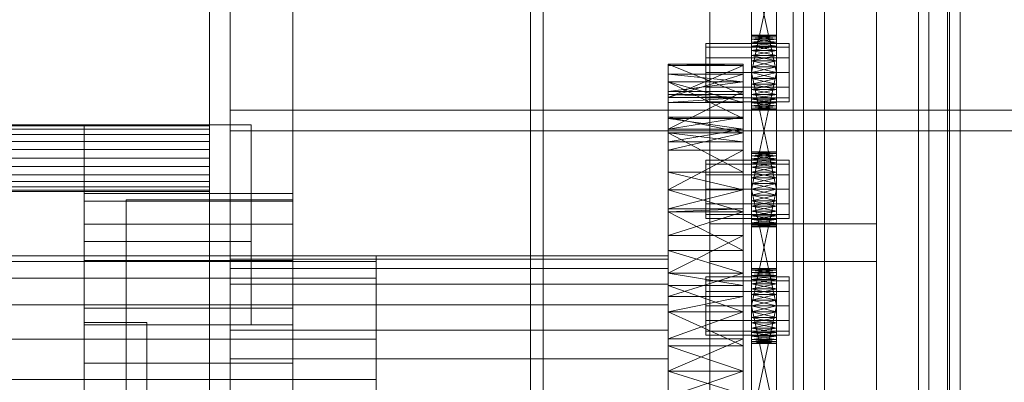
# Model space of a CAD drawing. Header units: millimetres. Extents: x -1970 to 61924, y -58230 to 6847.
# Tile 263 of 656: x 1274 to 1511, y -33504 to -33417. Entities that reach past the tile are written whole.
import ezdxf

# ---------------------------------------------------------------- set-up
doc = ezdxf.new("R2010")
doc.units = ezdxf.units.MM
for name, color, linetype, lineweight in [('COTAS_O', 1, 'Continuous', 0), ('frontal_C03', 7, 'Continuous', 0), ('frontal_secador', 7, 'Continuous', 0)]:
    doc.layers.add(name, color=color, linetype=linetype, lineweight=lineweight)
doc.dimstyles.new('R19_100', dxfattribs={"dimtxt": 250, "dimasz": 150, "dimexe": 150, "dimexo": 80, "dimgap": 100, "dimtad": 1, "dimtih": 1, "dimtoh": 1, "dimdsep": 46, "dimcen": 0.09, "dimadec": 0, "dimazin": 0, "dimtfac": 1, "dimtdec": 4, "dimtofl": 0, "dimtmove": 0, "dimatfit": 3, "dimfxl": 1, "dimtolj": 1, "dimtzin": 0, "dimarcsym": 0})

# ---------------------------------------------------------------- blocks, each defined once
blk = doc.blocks.new('DIM_R26_46')
at = {"layer": 'COTAS_O'}
for p, q in [((-1725, -33700), (-1575, -33655)), ((1725, -33700), (1575, -33655)), ((-1725, -34400), (-1725, -33700)), ((-1725, -33700), (1725, -33700)), ((-1725, -33700), (-1575, -33745)), ((1725, -33700), (1575, -33745)), ((1725, -34400), (1725, -33700))]:
    blk.add_line(p, q, dxfattribs=at)
blk.add_text('3450 O', height=250, dxfattribs=at).set_placement((0, -33600))

msp = doc.modelspace()

# ---------------------------------------------------------------- linework, layer by layer
at = {"layer": 'frontal_C03'}
for p, q in [((1500, -32314.944), (1500, -34875.113)), ((1500, -34879.011), (1500, -32318.841)), ((1490, -35975), (1490, -32996.942)), ((1497, -35975), (1497, -32996.942)), ((1440, -33465.833), (1440, -33118.927)), ((1480, -33118.927), (1480, -33465.833)), ((1440, -33127.91), (1440, -33474.816)), ((1480, -33474.816), (1480, -33127.91)), ((1490, -35975), (1490, -33266.434)), ((1497, -35975), (1497, -33266.434)), ((1460, -33547.668), (1460, -33278.176)), ((1500, -33278.176), (1500, -33547.668)), ((1467.5, -33879.447), (1467.5, -33284.487)), ((1492.5, -33284.487), (1492.5, -33879.447)), ((1462.5, -33619.765), (1462.5, -33294.297)), ((1497.5, -33294.297), (1497.5, -33619.765)), ((1462.5, -33626.502), (1462.5, -33301.034)), ((1497.5, -33626.502), (1497.5, -33301.034)), ((1467.5, -33905.804), (1467.5, -33310.844)), ((1492.5, -33905.804), (1492.5, -33310.844)), ((1460, -33586.646), (1460, -33317.154)), ((1500, -33586.646), (1500, -33317.154)), ((1460, -33598.772), (1460, -33329.281)), ((1500, -33329.281), (1500, -33598.772)), ((1460, -33647.495), (1460, -33378.004)), ((1500, -33647.495), (1500, -33378.004)), ((1440, -33735.325), (1440, -33388.418)), ((1480, -33388.418), (1480, -33735.325)), ((1440, -33397.401), (1440, -33744.308)), ((1480, -33744.308), (1480, -33397.401)), ((1480, -33465.833), (1440, -33465.833)), ((1440, -33465.833), (1440, -33474.816)), ((1480, -33474.816), (1480, -33465.833)), ((1440, -33474.816), (1480, -33474.816))]:
    msp.add_line(p, q, dxfattribs=at)
at = {"layer": 'frontal_secador'}
for p, q in [((1340, -36000), (1340, -33000)), ((1400, -36000), (1400, -33000)), ((1320, -35980), (1320, -33075)), ((1325, -36000), (1325, -33075)), ((1325, -34600), (1325, -33075)), ((1325, -35980), (1325, -33075)), ((1397, -35940), (1397, -33075)), ((1400, -36000), (1400, -33075)), ((1400, -34600), (1400, -33075)), ((1400, -35940), (1400, -33075)), ((1400, -34650), (1400, -33075)), ((1400, -36000), (1400, -33250)), ((1325, -33438.5), (1325, -33388.5)), ((1450, -33432.281), (1450, -33393.481)), ((1456, -33393.481), (1456, -33432.281)), ((1450, -33395.136), (1450, -33432.281)), ((1456, -33432.281), (1456, -33395.136)), ((1450, -33432.281), (1450, -33397.414)), ((1456, -33397.414), (1456, -33432.281)), ((1450, -33429.5), (1450, -33400.092)), ((1450, -33432.281), (1450, -33400.092)), ((1456, -33400.092), (1456, -33429.5)), ((1456, -33400.092), (1456, -33432.281)), ((1450, -33401.5), (1450, -33429.5)), ((1456, -33429.5), (1450, -33401.5)), ((1456, -33401.5), (1450, -33429.5)), ((1456, -33429.5), (1456, -33401.5)), ((1450, -33420.611), (1450, -33420.5)), ((1456, -33420.611), (1450, -33420.5)), ((1456, -33420.5), (1450, -33420.5)), ((1456, -33420.5), (1450, -33420.611)), ((1450, -33420.611), (1450, -33421.481)), ((1450, -33420.94), (1450, -33420.611)), ((1450, -33420.611), (1450, -33423.136)), ((1456, -33420.94), (1450, -33420.611)), ((1456, -33420.611), (1450, -33420.611)), ((1456, -33420.611), (1450, -33420.94)), ((1450, -33421.481), (1450, -33420.94)), ((1456, -33421.481), (1450, -33420.94)), ((1456, -33420.94), (1450, -33420.94)), ((1456, -33420.94), (1450, -33421.481)), ((1450, -33421.481), (1450, -33423.136)), ((1450, -33422.219), (1450, -33421.481)), ((1450, -33425.414), (1450, -33421.481)), ((1450, -33460.281), (1450, -33421.481)), ((1456, -33422.219), (1450, -33421.481)), ((1456, -33421.481), (1450, -33421.481)), ((1456, -33421.481), (1450, -33422.219)), ((1456, -33420.611), (1456, -33420.5)), ((1456, -33421.481), (1456, -33420.611)), ((1456, -33420.611), (1456, -33420.94)), ((1456, -33423.136), (1456, -33420.611)), ((1456, -33420.94), (1456, -33421.481)), ((1456, -33423.136), (1456, -33421.481)), ((1456, -33421.481), (1456, -33422.219)), ((1456, -33421.481), (1456, -33425.414)), ((1456, -33421.481), (1456, -33460.281)), ((1439, -33423.438), (1439, -33422.5)), ((1459, -33422.5), (1439, -33422.5)), ((1439, -33426), (1439, -33423.438)), ((1459, -33423.438), (1439, -33423.438)), ((1450, -33423.136), (1450, -33422.219)), ((1456, -33423.136), (1450, -33422.219)), ((1456, -33422.219), (1450, -33422.219)), ((1456, -33422.219), (1450, -33423.136)), ((1450, -33423.136), (1450, -33425.414)), ((1450, -33424.21), (1450, -33423.136)), ((1450, -33423.136), (1450, -33428.092)), ((1450, -33423.136), (1450, -33460.281)), ((1456, -33424.21), (1450, -33423.136)), ((1456, -33423.136), (1450, -33423.136)), ((1456, -33423.136), (1450, -33424.21)), ((1450, -33425.414), (1450, -33424.21)), ((1456, -33425.414), (1450, -33424.21)), ((1456, -33424.21), (1450, -33424.21)), ((1456, -33424.21), (1450, -33425.414)), ((1456, -33422.219), (1456, -33423.136)), ((1456, -33425.414), (1456, -33423.136)), ((1456, -33423.136), (1456, -33424.21)), ((1456, -33428.092), (1456, -33423.136)), ((1456, -33460.281), (1456, -33423.136)), ((1456, -33424.21), (1456, -33425.414)), ((1459, -33423.438), (1459, -33422.5)), ((1459, -33426), (1459, -33423.438)), ((1439, -33429.5), (1439, -33426)), ((1459, -33426), (1439, -33426)), ((1450, -33425.414), (1450, -33428.092)), ((1450, -33426.719), (1450, -33425.414)), ((1450, -33460.281), (1450, -33425.414)), ((1456, -33426.719), (1450, -33425.414)), ((1456, -33425.414), (1450, -33425.414)), ((1456, -33425.414), (1450, -33426.719)), ((1450, -33428.092), (1450, -33426.719)), ((1456, -33428.092), (1450, -33426.719)), ((1456, -33426.719), (1450, -33426.719)), ((1456, -33426.719), (1450, -33428.092)), ((1456, -33428.092), (1456, -33425.414)), ((1456, -33425.414), (1456, -33426.719)), ((1456, -33425.414), (1456, -33460.281)), ((1456, -33426.719), (1456, -33428.092)), ((1459, -33429.5), (1459, -33426)), ((1430, -33434.744), (1430, -33427.5)), ((1430, -33427.5), (1430, -33427.765)), ((1448, -33434.744), (1430, -33427.5)), ((1448, -33427.5), (1430, -33427.5)), ((1448, -33427.5), (1430, -33427.765)), ((1430, -33427.765), (1430, -33434.744)), ((1430, -33427.765), (1430, -33435.473)), ((1448, -33427.765), (1430, -33427.765)), ((1448, -33427.765), (1430, -33435.473)), ((1448, -33427.765), (1448, -33427.5)), ((1448, -33427.5), (1448, -33434.744)), ((1448, -33434.744), (1448, -33427.765)), ((1448, -33435.473), (1448, -33427.765)), ((1450, -33457.5), (1450, -33428.092)), ((1450, -33428.092), (1450, -33429.5)), ((1450, -33460.281), (1450, -33428.092)), ((1456, -33429.5), (1450, -33428.092)), ((1456, -33428.092), (1450, -33428.092)), ((1456, -33428.092), (1450, -33429.5)), ((1456, -33428.092), (1456, -33457.5)), ((1456, -33429.5), (1456, -33428.092)), ((1456, -33428.092), (1456, -33460.281)), ((1430, -33429.876), (1430, -33440.513)), ((1430, -33431.709), (1430, -33429.876)), ((1430, -33429.876), (1430, -33435.473)), ((1448, -33431.709), (1430, -33429.876)), ((1448, -33429.876), (1430, -33429.876)), ((1448, -33429.876), (1430, -33435.473)), ((1439, -33429.5), (1439, -33433)), ((1439, -33429.5), (1459, -33429.5)), ((1448, -33440.513), (1448, -33429.876)), ((1448, -33429.876), (1448, -33431.709)), ((1448, -33435.473), (1448, -33429.876)), ((1450, -33429.5), (1450, -33457.5)), ((1456, -33457.5), (1450, -33429.5)), ((1456, -33429.5), (1450, -33429.5)), ((1456, -33429.5), (1450, -33457.5)), ((1450, -33432.281), (1450, -33429.5)), ((1450, -33429.5), (1450, -33430.908)), ((1456, -33429.5), (1450, -33430.908)), ((1456, -33430.908), (1450, -33429.5)), ((1450, -33430.908), (1450, -33432.281)), ((1456, -33430.908), (1450, -33430.908)), ((1456, -33430.908), (1450, -33432.281)), ((1456, -33432.281), (1450, -33430.908)), ((1456, -33457.5), (1456, -33429.5)), ((1456, -33429.5), (1456, -33432.281)), ((1456, -33430.908), (1456, -33429.5)), ((1456, -33432.281), (1456, -33430.908)), ((1459, -33433), (1459, -33429.5)), ((1430, -33440.513), (1430, -33431.709)), ((1430, -33436.683), (1430, -33431.709)), ((1430, -33431.709), (1430, -33434.046)), ((1448, -33440.513), (1430, -33431.709)), ((1448, -33431.709), (1430, -33431.709)), ((1448, -33436.683), (1430, -33431.709)), ((1448, -33431.709), (1430, -33434.046)), ((1439, -33433), (1439, -33435.562)), ((1459, -33433), (1439, -33433)), ((1448, -33431.709), (1448, -33440.513)), ((1448, -33434.046), (1448, -33431.709)), ((1448, -33431.709), (1448, -33436.683)), ((1450, -33434.79), (1450, -33432.281)), ((1450, -33432.281), (1450, -33433.586)), ((1450, -33436.781), (1450, -33432.281)), ((1450, -33438.5), (1450, -33432.281)), ((1456, -33432.281), (1450, -33432.281)), ((1456, -33432.281), (1450, -33433.586)), ((1456, -33433.586), (1450, -33432.281)), ((1450, -33433.586), (1450, -33434.79)), ((1456, -33433.586), (1450, -33433.586)), ((1456, -33433.586), (1450, -33434.79)), ((1456, -33434.79), (1450, -33433.586)), ((1456, -33432.281), (1456, -33434.79)), ((1456, -33433.586), (1456, -33432.281)), ((1456, -33432.281), (1456, -33436.781)), ((1456, -33432.281), (1456, -33438.5)), ((1456, -33434.79), (1456, -33433.586)), ((1459, -33433), (1459, -33435.562)), ((1430, -33434.046), (1430, -33436.683)), ((1430, -33434.046), (1430, -33443.111)), ((1448, -33434.046), (1430, -33434.046)), ((1448, -33434.046), (1430, -33443.111)), ((1430, -33435.473), (1430, -33434.744)), ((1448, -33435.473), (1430, -33434.744)), ((1448, -33434.744), (1430, -33434.744)), ((1430, -33435.473), (1430, -33440.513)), ((1430, -33435.473), (1430, -33443.111)), ((1430, -33435.473), (1430, -33436.683)), ((1430, -33457.639), (1430, -33435.473)), ((1448, -33435.473), (1430, -33435.473)), ((1448, -33435.473), (1430, -33436.683)), ((1439, -33435.562), (1439, -33436.5)), ((1459, -33435.562), (1439, -33435.562)), ((1448, -33436.683), (1448, -33434.046)), ((1448, -33443.111), (1448, -33434.046)), ((1448, -33434.744), (1448, -33435.473)), ((1448, -33440.513), (1448, -33435.473)), ((1448, -33443.111), (1448, -33435.473)), ((1448, -33436.683), (1448, -33435.473)), ((1448, -33435.473), (1448, -33457.639)), ((1450, -33436.781), (1450, -33434.79)), ((1450, -33434.79), (1450, -33435.864)), ((1456, -33434.79), (1450, -33434.79)), ((1456, -33434.79), (1450, -33435.864)), ((1456, -33435.864), (1450, -33434.79)), ((1450, -33435.864), (1450, -33436.781)), ((1456, -33435.864), (1450, -33435.864)), ((1456, -33435.864), (1450, -33436.781)), ((1456, -33436.781), (1450, -33435.864)), ((1456, -33434.79), (1456, -33436.781)), ((1456, -33435.864), (1456, -33434.79)), ((1456, -33436.781), (1456, -33435.864)), ((1459, -33435.562), (1459, -33436.5)), ((1325, -33438.5), (2125, -33438.5)), ((1325, -33443.5), (1325, -33438.5)), ((1430, -33443.111), (1430, -33436.683)), ((1448, -33436.683), (1430, -33436.683)), ((1459, -33436.5), (1439, -33436.5)), ((1448, -33436.683), (1448, -33443.111)), ((1450, -33438.06), (1450, -33436.781)), ((1450, -33436.781), (1450, -33437.519)), ((1450, -33438.5), (1450, -33436.781)), ((1456, -33436.781), (1450, -33436.781)), ((1456, -33436.781), (1450, -33437.519)), ((1456, -33437.519), (1450, -33436.781)), ((1450, -33437.519), (1450, -33438.06)), ((1456, -33437.519), (1450, -33437.519)), ((1456, -33437.519), (1450, -33438.06)), ((1456, -33438.06), (1450, -33437.519)), ((1450, -33438.5), (1450, -33438.06)), ((1450, -33438.06), (1450, -33438.389)), ((1456, -33438.06), (1450, -33438.06)), ((1456, -33438.06), (1450, -33438.389)), ((1456, -33438.389), (1450, -33438.06)), ((1450, -33438.389), (1450, -33438.5)), ((1456, -33438.389), (1450, -33438.389)), ((1456, -33438.389), (1450, -33438.5)), ((1456, -33438.5), (1450, -33438.389)), ((1456, -33438.5), (1450, -33438.5)), ((1456, -33436.781), (1456, -33438.06)), ((1456, -33437.519), (1456, -33436.781)), ((1456, -33436.781), (1456, -33438.5)), ((1456, -33438.06), (1456, -33437.519)), ((1456, -33438.06), (1456, -33438.5)), ((1456, -33438.389), (1456, -33438.06)), ((1456, -33438.5), (1456, -33438.389)), ((1430, -33440.173), (1430, -33453.428)), ((1430, -33443.925), (1430, -33440.173)), ((1430, -33440.173), (1430, -33443.111)), ((1448, -33443.925), (1430, -33440.173)), ((1448, -33440.173), (1430, -33440.173)), ((1448, -33440.173), (1430, -33443.111)), ((1430, -33443.111), (1430, -33440.513)), ((1448, -33443.111), (1430, -33440.513)), ((1448, -33440.513), (1430, -33440.513)), ((1448, -33453.428), (1448, -33440.173)), ((1448, -33440.173), (1448, -33443.925)), ((1448, -33443.111), (1448, -33440.173)), ((1448, -33440.513), (1448, -33443.111)), ((1320, -33442), (-1320, -33442)), ((1320, -33442.273), (-1320, -33442.273)), ((1320, -33443.072), (-1320, -33443.072)), ((1290, -33442), (1330, -33442)), ((1290, -33470), (1290, -33442)), ((1320, -33442.273), (1320, -33442)), ((1320, -33443.072), (1320, -33442.273)), ((1320, -33444.343), (1320, -33443.072)), ((1330, -33470), (1330, -33442)), ((1430, -33443.111), (1430, -33453.428)), ((1430, -33443.111), (1430, -33457.639)), ((1430, -33443.111), (1430, -33446.141)), ((1430, -33443.111), (1430, -33477.635)), ((1430, -33443.111), (1430, -33525.858)), ((1448, -33443.111), (1430, -33443.111)), ((1448, -33443.111), (1430, -33446.141)), ((1448, -33453.428), (1448, -33443.111)), ((1448, -33457.639), (1448, -33443.111)), ((1448, -33446.141), (1448, -33443.111)), ((1448, -33477.635), (1448, -33443.111)), ((1448, -33525.858), (1448, -33443.111)), ((1320, -33444.343), (-1320, -33444.343)), ((1320, -33446), (1320, -33444.343)), ((1325, -33443.5), (2125, -33443.5)), ((1430, -33453.428), (1430, -33443.925)), ((1430, -33446.141), (1430, -33443.925)), ((1430, -33443.925), (1430, -33448.105)), ((1448, -33453.428), (1430, -33443.925)), ((1448, -33443.925), (1430, -33443.925)), ((1448, -33446.141), (1430, -33443.925)), ((1448, -33443.925), (1430, -33448.105)), ((1448, -33443.925), (1448, -33453.428)), ((1448, -33448.105), (1448, -33443.925)), ((1448, -33443.925), (1448, -33446.141)), ((1320, -33446), (-1320, -33446)), ((1320, -33447.929), (-1320, -33447.929)), ((1320, -33447.929), (1320, -33446)), ((1320, -33450), (1320, -33447.929)), ((1430, -33448.105), (1430, -33446.141)), ((1430, -33457.639), (1430, -33446.141)), ((1448, -33446.141), (1430, -33446.141)), ((1448, -33446.141), (1448, -33448.105)), ((1448, -33446.141), (1448, -33457.639)), ((-1320, -33450), (1320, -33450)), ((1320, -33452.071), (1320, -33450)), ((1430, -33448.105), (1430, -33457.639)), ((1448, -33448.105), (1430, -33448.105)), ((1448, -33448.105), (1430, -33457.639)), ((1448, -33457.639), (1448, -33448.105)), ((1450, -33448.611), (1450, -33448.5)), ((1456, -33448.611), (1450, -33448.5)), ((1456, -33448.5), (1450, -33448.5)), ((1456, -33448.5), (1450, -33448.611)), ((1450, -33448.611), (1450, -33449.481)), ((1450, -33448.94), (1450, -33448.611)), ((1450, -33448.611), (1450, -33451.136)), ((1456, -33448.94), (1450, -33448.611)), ((1456, -33448.611), (1450, -33448.611)), ((1456, -33448.611), (1450, -33448.94)), ((1450, -33449.481), (1450, -33448.94)), ((1456, -33449.481), (1450, -33448.94)), ((1456, -33448.94), (1450, -33448.94)), ((1456, -33448.94), (1450, -33449.481)), ((1450, -33449.481), (1450, -33451.136)), ((1450, -33450.219), (1450, -33449.481)), ((1450, -33453.414), (1450, -33449.481)), ((1450, -33488.281), (1450, -33449.481)), ((1456, -33450.219), (1450, -33449.481)), ((1456, -33449.481), (1450, -33449.481)), ((1456, -33449.481), (1450, -33450.219)), ((1450, -33451.136), (1450, -33450.219)), ((1456, -33451.136), (1450, -33450.219)), ((1456, -33450.219), (1450, -33450.219)), ((1456, -33450.219), (1450, -33451.136)), ((1456, -33448.611), (1456, -33448.5)), ((1456, -33449.481), (1456, -33448.611)), ((1456, -33448.611), (1456, -33448.94)), ((1456, -33451.136), (1456, -33448.611)), ((1456, -33448.94), (1456, -33449.481)), ((1456, -33451.136), (1456, -33449.481)), ((1456, -33449.481), (1456, -33450.219)), ((1456, -33449.481), (1456, -33453.414)), ((1456, -33449.481), (1456, -33488.281)), ((1456, -33450.219), (1456, -33451.136)), ((1320, -33452.071), (-1320, -33452.071)), ((1320, -33452.071), (1320, -33454)), ((1439, -33451.438), (1439, -33450.5)), ((1459, -33450.5), (1439, -33450.5)), ((1439, -33454), (1439, -33451.438)), ((1459, -33451.438), (1439, -33451.438)), ((1450, -33451.136), (1450, -33453.414)), ((1450, -33452.21), (1450, -33451.136)), ((1450, -33451.136), (1450, -33456.092)), ((1450, -33451.136), (1450, -33488.281)), ((1456, -33452.21), (1450, -33451.136)), ((1456, -33451.136), (1450, -33451.136)), ((1456, -33451.136), (1450, -33452.21)), ((1450, -33453.414), (1450, -33452.21)), ((1456, -33453.414), (1450, -33452.21)), ((1456, -33452.21), (1450, -33452.21)), ((1456, -33452.21), (1450, -33453.414)), ((1456, -33453.414), (1456, -33451.136)), ((1456, -33451.136), (1456, -33452.21)), ((1456, -33456.092), (1456, -33451.136)), ((1456, -33488.281), (1456, -33451.136)), ((1456, -33452.21), (1456, -33453.414)), ((1459, -33451.438), (1459, -33450.5)), ((1459, -33454), (1459, -33451.438)), ((1320, -33454), (-1320, -33454)), ((1320, -33454), (1320, -33455.657)), ((1430, -33457.639), (1430, -33453.428)), ((1448, -33457.639), (1430, -33453.428)), ((1448, -33453.428), (1430, -33453.428)), ((1439, -33457.5), (1439, -33454)), ((1459, -33454), (1439, -33454)), ((1448, -33453.428), (1448, -33457.639)), ((1450, -33453.414), (1450, -33456.092)), ((1450, -33454.719), (1450, -33453.414)), ((1450, -33488.281), (1450, -33453.414)), ((1456, -33454.719), (1450, -33453.414)), ((1456, -33453.414), (1450, -33453.414)), ((1456, -33453.414), (1450, -33454.719)), ((1450, -33456.092), (1450, -33454.719)), ((1456, -33456.092), (1450, -33454.719)), ((1456, -33454.719), (1450, -33454.719)), ((1456, -33454.719), (1450, -33456.092)), ((1456, -33456.092), (1456, -33453.414)), ((1456, -33453.414), (1456, -33454.719)), ((1456, -33453.414), (1456, -33488.281)), ((1456, -33454.719), (1456, -33456.092)), ((1459, -33457.5), (1459, -33454)), ((1320, -33455.657), (-1320, -33455.657)), ((1320, -33456.928), (-1320, -33456.928)), ((1320, -33455.657), (1320, -33456.928)), ((1320, -33456.928), (1320, -33457.727)), ((1450, -33485.5), (1450, -33456.092)), ((1450, -33456.092), (1450, -33457.5)), ((1450, -33488.281), (1450, -33456.092)), ((1456, -33457.5), (1450, -33456.092)), ((1456, -33456.092), (1450, -33456.092)), ((1456, -33456.092), (1450, -33457.5)), ((1456, -33456.092), (1456, -33485.5)), ((1456, -33457.5), (1456, -33456.092)), ((1456, -33456.092), (1456, -33488.281)), ((1320, -33457.727), (-1320, -33457.727)), ((1320, -33458), (-1320, -33458)), ((1290, -33460.374), (1290, -33458.5)), ((1340, -33458.5), (1290, -33458.5)), ((1320, -33457.727), (1320, -33458)), ((1340, -33460.374), (1340, -33458.5)), ((1430, -33457.639), (1430, -33472.223)), ((1430, -33457.639), (1430, -33477.635)), ((1430, -33457.639), (1430, -33462.194)), ((1430, -33501.142), (1430, -33457.639)), ((1430, -33549.365), (1430, -33457.639)), ((1430, -33457.639), (1430, -33525.858)), ((1430, -33591.527), (1430, -33457.639)), ((1448, -33457.647), (1430, -33457.639)), ((1448, -33457.639), (1430, -33457.639)), ((1448, -33457.639), (1430, -33462.194)), ((1430, -33457.647), (1430, -33472.223)), ((1430, -33462.95), (1430, -33457.647)), ((1448, -33462.95), (1430, -33457.647)), ((1448, -33457.647), (1430, -33457.647)), ((1439, -33457.5), (1439, -33461)), ((1439, -33457.5), (1459, -33457.5)), ((1448, -33472.223), (1448, -33457.639)), ((1448, -33477.635), (1448, -33457.639)), ((1448, -33462.194), (1448, -33457.639)), ((1448, -33457.639), (1448, -33501.142)), ((1448, -33457.639), (1448, -33549.365)), ((1448, -33525.858), (1448, -33457.639)), ((1448, -33457.639), (1448, -33591.527)), ((1448, -33472.223), (1448, -33457.647)), ((1448, -33457.647), (1448, -33462.95)), ((1450, -33457.5), (1450, -33485.5)), ((1456, -33485.5), (1450, -33457.5)), ((1456, -33457.5), (1450, -33457.5)), ((1456, -33457.5), (1450, -33485.5)), ((1450, -33460.281), (1450, -33457.5)), ((1450, -33457.5), (1450, -33458.908)), ((1456, -33457.5), (1450, -33458.908)), ((1456, -33458.908), (1450, -33457.5)), ((1450, -33458.908), (1450, -33460.281)), ((1456, -33458.908), (1450, -33458.908)), ((1456, -33458.908), (1450, -33460.281)), ((1456, -33460.281), (1450, -33458.908)), ((1456, -33485.5), (1456, -33457.5)), ((1456, -33457.5), (1456, -33460.281)), ((1456, -33458.908), (1456, -33457.5)), ((1456, -33460.281), (1456, -33458.908)), ((1459, -33461), (1459, -33457.5)), ((1290, -33465.869), (1290, -33460.374)), ((1340, -33460.374), (1290, -33460.374)), ((1300, -33460), (1340, -33460)), ((1300, -33490), (1300, -33460)), ((1340, -33490), (1340, -33460)), ((1340, -33465.869), (1340, -33460.374)), ((1430, -33468.565), (1430, -33462.194)), ((1430, -33462.194), (1430, -33462.95)), ((1430, -33477.635), (1430, -33462.194)), ((1448, -33462.194), (1430, -33462.194)), ((1448, -33462.194), (1430, -33462.95)), ((1439, -33461), (1439, -33463.562)), ((1459, -33461), (1439, -33461)), ((1448, -33462.194), (1448, -33468.565)), ((1448, -33462.95), (1448, -33462.194)), ((1448, -33462.194), (1448, -33477.635)), ((1450, -33462.79), (1450, -33460.281)), ((1450, -33460.281), (1450, -33461.586)), ((1450, -33464.781), (1450, -33460.281)), ((1450, -33466.5), (1450, -33460.281)), ((1456, -33460.281), (1450, -33460.281)), ((1456, -33460.281), (1450, -33461.586)), ((1456, -33461.586), (1450, -33460.281)), ((1450, -33461.586), (1450, -33462.79)), ((1456, -33461.586), (1450, -33461.586)), ((1456, -33461.586), (1450, -33462.79)), ((1456, -33462.79), (1450, -33461.586)), ((1456, -33460.281), (1456, -33462.79)), ((1456, -33461.586), (1456, -33460.281)), ((1456, -33460.281), (1456, -33464.781)), ((1456, -33460.281), (1456, -33466.5)), ((1456, -33462.79), (1456, -33461.586)), ((1459, -33461), (1459, -33463.562)), ((1430, -33472.223), (1430, -33462.95)), ((1430, -33462.95), (1430, -33468.565)), ((1448, -33472.223), (1430, -33462.95)), ((1448, -33462.95), (1430, -33462.95)), ((1448, -33462.95), (1430, -33468.565)), ((1439, -33463.562), (1439, -33464.5)), ((1459, -33463.562), (1439, -33463.562)), ((1459, -33464.5), (1439, -33464.5)), ((1448, -33462.95), (1448, -33472.223)), ((1448, -33468.565), (1448, -33462.95)), ((1450, -33464.781), (1450, -33462.79)), ((1450, -33462.79), (1450, -33463.864)), ((1456, -33462.79), (1450, -33462.79)), ((1456, -33462.79), (1450, -33463.864)), ((1456, -33463.864), (1450, -33462.79)), ((1450, -33463.864), (1450, -33464.781)), ((1456, -33463.864), (1450, -33463.864)), ((1456, -33463.864), (1450, -33464.781)), ((1456, -33464.781), (1450, -33463.864)), ((1456, -33462.79), (1456, -33464.781)), ((1456, -33463.864), (1456, -33462.79)), ((1456, -33464.781), (1456, -33463.864)), ((1459, -33463.562), (1459, -33464.5)), ((1290, -33474.609), (1290, -33465.869)), ((1340, -33465.869), (1290, -33465.869)), ((1340, -33474.609), (1340, -33465.869)), ((1450, -33466.06), (1450, -33464.781)), ((1450, -33464.781), (1450, -33465.519)), ((1450, -33466.5), (1450, -33464.781)), ((1456, -33464.781), (1450, -33464.781)), ((1456, -33464.781), (1450, -33465.519)), ((1456, -33465.519), (1450, -33464.781)), ((1450, -33465.519), (1450, -33466.06)), ((1456, -33465.519), (1450, -33465.519)), ((1456, -33465.519), (1450, -33466.06)), ((1456, -33466.06), (1450, -33465.519)), ((1450, -33466.5), (1450, -33466.06)), ((1450, -33466.06), (1450, -33466.389)), ((1456, -33466.06), (1450, -33466.06)), ((1456, -33466.06), (1450, -33466.389)), ((1456, -33466.389), (1450, -33466.06)), ((1450, -33466.389), (1450, -33466.5)), ((1456, -33466.389), (1450, -33466.389)), ((1456, -33466.389), (1450, -33466.5)), ((1456, -33466.5), (1450, -33466.389)), ((1456, -33466.5), (1450, -33466.5)), ((1456, -33464.781), (1456, -33466.06)), ((1456, -33465.519), (1456, -33464.781)), ((1456, -33464.781), (1456, -33466.5)), ((1456, -33466.06), (1456, -33465.519)), ((1456, -33466.06), (1456, -33466.5)), ((1456, -33466.389), (1456, -33466.06)), ((1456, -33466.5), (1456, -33466.389)), ((1430, -33468.565), (1430, -33477.635)), ((1448, -33468.565), (1430, -33468.565)), ((1448, -33468.565), (1430, -33477.635)), ((1448, -33477.635), (1448, -33468.565)), ((1290, -33470), (1330, -33470)), ((1290, -33490), (1290, -33470)), ((1330, -33490), (1330, -33470)), ((1360, -33473.5), (-1360, -33473.5)), ((1325, -33474.269), (1325, -33473.5)), ((1430, -33473.5), (1325, -33473.5)), ((1360, -33474.863), (1360, -33473.5)), ((1430, -33477.635), (1430, -33472.223)), ((1448, -33477.635), (1430, -33472.223)), ((1448, -33472.223), (1430, -33472.223)), ((1430, -33474.269), (1430, -33473.5)), ((1448, -33472.223), (1448, -33477.635)), ((1360, -33474.863), (-1360, -33474.863)), ((1290, -33486), (1290, -33474.609)), ((1340, -33474.609), (1290, -33474.609)), ((1325, -33476.545), (1325, -33474.269)), ((1430, -33474.269), (1325, -33474.269)), ((1340, -33486), (1340, -33474.609)), ((1360, -33478.859), (1360, -33474.863)), ((1430, -33476.545), (1430, -33474.269)), ((1325, -33480.241), (1325, -33476.545)), ((1430, -33476.545), (1325, -33476.545)), ((1430, -33480.241), (1430, -33476.545)), ((1430, -33477.635), (1430, -33495.058)), ((1430, -33480.589), (1430, -33477.635)), ((1430, -33477.635), (1430, -33501.142)), ((1430, -33477.635), (1430, -33483.268)), ((1430, -33477.635), (1430, -33525.858)), ((1448, -33480.589), (1430, -33477.635)), ((1448, -33477.635), (1430, -33477.635)), ((1448, -33477.635), (1430, -33483.268)), ((1439, -33479.438), (1439, -33478.5)), ((1459, -33478.5), (1439, -33478.5)), ((1448, -33495.058), (1448, -33477.635)), ((1448, -33477.635), (1448, -33480.589)), ((1448, -33501.142), (1448, -33477.635)), ((1448, -33483.268), (1448, -33477.635)), ((1448, -33525.858), (1448, -33477.635)), ((1450, -33476.611), (1450, -33476.5)), ((1456, -33476.611), (1450, -33476.5)), ((1456, -33476.5), (1450, -33476.5)), ((1456, -33476.5), (1450, -33476.611)), ((1450, -33476.611), (1450, -33477.481)), ((1450, -33476.94), (1450, -33476.611)), ((1450, -33476.611), (1450, -33479.136)), ((1456, -33476.94), (1450, -33476.611)), ((1456, -33476.611), (1450, -33476.611)), ((1456, -33476.611), (1450, -33476.94)), ((1450, -33477.481), (1450, -33476.94)), ((1456, -33477.481), (1450, -33476.94)), ((1456, -33476.94), (1450, -33476.94)), ((1456, -33476.94), (1450, -33477.481)), ((1450, -33477.481), (1450, -33479.136)), ((1450, -33478.219), (1450, -33477.481)), ((1450, -33481.414), (1450, -33477.481)), ((1450, -33516.281), (1450, -33477.481)), ((1456, -33478.219), (1450, -33477.481)), ((1456, -33477.481), (1450, -33477.481)), ((1456, -33477.481), (1450, -33478.219)), ((1450, -33479.136), (1450, -33478.219)), ((1456, -33479.136), (1450, -33478.219)), ((1456, -33478.219), (1450, -33478.219)), ((1456, -33478.219), (1450, -33479.136)), ((1456, -33476.611), (1456, -33476.5)), ((1456, -33477.481), (1456, -33476.611)), ((1456, -33476.611), (1456, -33476.94)), ((1456, -33479.136), (1456, -33476.611)), ((1456, -33476.94), (1456, -33477.481)), ((1456, -33479.136), (1456, -33477.481)), ((1456, -33477.481), (1456, -33478.219)), ((1456, -33477.481), (1456, -33481.414)), ((1456, -33477.481), (1456, -33516.281)), ((1456, -33478.219), (1456, -33479.136)), ((1459, -33479.438), (1459, -33478.5)), ((1360, -33478.859), (-1360, -33478.859)), ((1325, -33485.216), (1325, -33480.241)), ((1430, -33480.241), (1325, -33480.241)), ((1360, -33485.216), (1360, -33478.859)), ((1430, -33485.216), (1430, -33480.241)), ((1430, -33480.589), (1430, -33495.058)), ((1430, -33486.925), (1430, -33480.589)), ((1448, -33486.925), (1430, -33480.589)), ((1448, -33480.589), (1430, -33480.589)), ((1439, -33482), (1439, -33479.438)), ((1459, -33479.438), (1439, -33479.438)), ((1448, -33495.058), (1448, -33480.589)), ((1448, -33480.589), (1448, -33486.925)), ((1450, -33479.136), (1450, -33481.414)), ((1450, -33480.21), (1450, -33479.136)), ((1450, -33479.136), (1450, -33484.092)), ((1450, -33479.136), (1450, -33516.281)), ((1456, -33480.21), (1450, -33479.136)), ((1456, -33479.136), (1450, -33479.136)), ((1456, -33479.136), (1450, -33480.21)), ((1450, -33481.414), (1450, -33480.21)), ((1456, -33481.414), (1450, -33480.21)), ((1456, -33480.21), (1450, -33480.21)), ((1456, -33480.21), (1450, -33481.414)), ((1456, -33481.414), (1456, -33479.136)), ((1456, -33479.136), (1456, -33480.21)), ((1456, -33484.092), (1456, -33479.136)), ((1456, -33516.281), (1456, -33479.136)), ((1456, -33480.21), (1456, -33481.414)), ((1459, -33482), (1459, -33479.438)), ((1430, -33493.424), (1430, -33483.268)), ((1430, -33483.268), (1430, -33486.925)), ((1430, -33501.142), (1430, -33483.268)), ((1448, -33483.268), (1430, -33483.268)), ((1448, -33483.268), (1430, -33486.925)), ((1439, -33485.5), (1439, -33482)), ((1459, -33482), (1439, -33482)), ((1448, -33483.268), (1448, -33493.424)), ((1448, -33486.925), (1448, -33483.268)), ((1448, -33483.268), (1448, -33501.142)), ((1450, -33481.414), (1450, -33484.092)), ((1450, -33482.719), (1450, -33481.414)), ((1450, -33516.281), (1450, -33481.414)), ((1456, -33482.719), (1450, -33481.414)), ((1456, -33481.414), (1450, -33481.414)), ((1456, -33481.414), (1450, -33482.719)), ((1450, -33484.092), (1450, -33482.719)), ((1456, -33484.092), (1450, -33482.719)), ((1456, -33482.719), (1450, -33482.719)), ((1456, -33482.719), (1450, -33484.092)), ((1456, -33484.092), (1456, -33481.414)), ((1456, -33481.414), (1456, -33482.719)), ((1456, -33481.414), (1456, -33516.281)), ((1456, -33482.719), (1456, -33484.092)), ((1459, -33485.5), (1459, -33482)), ((1360, -33485.216), (-1360, -33485.216)), ((1325, -33491.277), (1325, -33485.216)), ((1430, -33485.216), (1325, -33485.216)), ((1360, -33493.5), (1360, -33485.216)), ((1430, -33491.277), (1430, -33485.216)), ((1439, -33485.5), (1439, -33489)), ((1439, -33485.5), (1459, -33485.5)), ((1450, -33513.5), (1450, -33484.092)), ((1450, -33484.092), (1450, -33485.5)), ((1450, -33516.281), (1450, -33484.092)), ((1456, -33485.5), (1450, -33484.092)), ((1456, -33484.092), (1450, -33484.092)), ((1456, -33484.092), (1450, -33485.5)), ((1450, -33485.5), (1450, -33513.5)), ((1456, -33513.5), (1450, -33485.5)), ((1456, -33485.5), (1450, -33485.5)), ((1456, -33485.5), (1450, -33513.5)), ((1450, -33488.281), (1450, -33485.5)), ((1450, -33485.5), (1450, -33486.908)), ((1456, -33485.5), (1450, -33486.908)), ((1456, -33486.908), (1450, -33485.5)), ((1456, -33484.092), (1456, -33513.5)), ((1456, -33485.5), (1456, -33484.092)), ((1456, -33484.092), (1456, -33516.281)), ((1456, -33513.5), (1456, -33485.5)), ((1456, -33485.5), (1456, -33488.281)), ((1456, -33486.908), (1456, -33485.5)), ((1459, -33489), (1459, -33485.5)), ((1290, -33499.265), (1290, -33486)), ((1340, -33486), (1290, -33486)), ((1340, -33499.265), (1340, -33486)), ((1430, -33495.058), (1430, -33486.925)), ((1430, -33486.925), (1430, -33493.424)), ((1448, -33495.058), (1430, -33486.925)), ((1448, -33486.925), (1430, -33486.925)), ((1448, -33486.925), (1430, -33493.424)), ((1448, -33486.925), (1448, -33495.058)), ((1448, -33493.424), (1448, -33486.925)), ((1450, -33486.908), (1450, -33488.281)), ((1456, -33486.908), (1450, -33486.908)), ((1456, -33486.908), (1450, -33488.281)), ((1456, -33488.281), (1450, -33486.908)), ((1456, -33488.281), (1456, -33486.908)), ((1290, -33489.5), (1305, -33489.5)), ((1290, -33575.5), (1290, -33489.5)), ((1290, -33490), (1330, -33490)), ((1300, -33490), (1340, -33490)), ((1300, -33530), (1300, -33490)), ((1305, -33575.5), (1305, -33489.5)), ((1340, -33530), (1340, -33490)), ((1439, -33489), (1439, -33491.562)), ((1459, -33489), (1439, -33489)), ((1450, -33490.79), (1450, -33488.281)), ((1450, -33488.281), (1450, -33489.586)), ((1450, -33492.781), (1450, -33488.281)), ((1450, -33494.5), (1450, -33488.281)), ((1456, -33488.281), (1450, -33488.281)), ((1456, -33488.281), (1450, -33489.586)), ((1456, -33489.586), (1450, -33488.281)), ((1450, -33489.586), (1450, -33490.79)), ((1456, -33489.586), (1450, -33489.586)), ((1456, -33489.586), (1450, -33490.79)), ((1456, -33490.79), (1450, -33489.586)), ((1456, -33488.281), (1456, -33490.79)), ((1456, -33489.586), (1456, -33488.281)), ((1456, -33488.281), (1456, -33492.781)), ((1456, -33488.281), (1456, -33494.5)), ((1456, -33490.79), (1456, -33489.586)), ((1459, -33489), (1459, -33491.562)), ((1325, -33498.193), (1325, -33491.277)), ((1430, -33491.277), (1325, -33491.277)), ((1430, -33498.193), (1430, -33491.277)), ((1439, -33491.562), (1439, -33492.5)), ((1459, -33491.562), (1439, -33491.562)), ((1459, -33492.5), (1439, -33492.5)), ((1450, -33492.781), (1450, -33490.79)), ((1450, -33490.79), (1450, -33491.864)), ((1456, -33490.79), (1450, -33490.79)), ((1456, -33490.79), (1450, -33491.864)), ((1456, -33491.864), (1450, -33490.79)), ((1450, -33491.864), (1450, -33492.781)), ((1456, -33491.864), (1450, -33491.864)), ((1456, -33491.864), (1450, -33492.781)), ((1456, -33492.781), (1450, -33491.864)), ((1450, -33494.06), (1450, -33492.781)), ((1450, -33492.781), (1450, -33493.519)), ((1450, -33494.5), (1450, -33492.781)), ((1456, -33492.781), (1450, -33492.781)), ((1456, -33492.781), (1450, -33493.519)), ((1456, -33493.519), (1450, -33492.781)), ((1456, -33490.79), (1456, -33492.781)), ((1456, -33491.864), (1456, -33490.79)), ((1456, -33492.781), (1456, -33491.864)), ((1456, -33492.781), (1456, -33494.06)), ((1456, -33493.519), (1456, -33492.781)), ((1456, -33492.781), (1456, -33494.5)), ((1459, -33491.562), (1459, -33492.5)), ((1360, -33493.5), (-1360, -33493.5)), ((1360, -33503.147), (1360, -33493.5)), ((1430, -33493.424), (1430, -33501.142)), ((1448, -33493.424), (1430, -33493.424)), ((1448, -33493.424), (1430, -33501.142)), ((1430, -33501.142), (1430, -33495.058)), ((1448, -33501.142), (1430, -33495.058)), ((1448, -33495.058), (1430, -33495.058)), ((1448, -33501.142), (1448, -33493.424)), ((1448, -33495.058), (1448, -33501.142)), ((1450, -33493.519), (1450, -33494.06)), ((1456, -33493.519), (1450, -33493.519)), ((1456, -33493.519), (1450, -33494.06)), ((1456, -33494.06), (1450, -33493.519)), ((1450, -33494.5), (1450, -33494.06)), ((1450, -33494.06), (1450, -33494.389)), ((1456, -33494.06), (1450, -33494.06)), ((1456, -33494.06), (1450, -33494.389)), ((1456, -33494.389), (1450, -33494.06)), ((1450, -33494.389), (1450, -33494.5)), ((1456, -33494.389), (1450, -33494.389)), ((1456, -33494.389), (1450, -33494.5)), ((1456, -33494.5), (1450, -33494.389)), ((1456, -33494.5), (1450, -33494.5)), ((1456, -33494.06), (1456, -33493.519)), ((1456, -33494.06), (1456, -33494.5)), ((1456, -33494.389), (1456, -33494.06)), ((1456, -33494.5), (1456, -33494.389)), ((1290, -33513.5), (1290, -33499.265)), ((1340, -33499.265), (1290, -33499.265)), ((1325, -33505.696), (1325, -33498.193)), ((1430, -33498.193), (1325, -33498.193)), ((1340, -33513.5), (1340, -33499.265)), ((1430, -33505.696), (1430, -33498.193)), ((1430, -33501.142), (1430, -33519.698)), ((1430, -33506.752), (1430, -33501.142)), ((1430, -33501.142), (1430, -33525.858)), ((1430, -33501.142), (1430, -33507.302)), ((1430, -33549.365), (1430, -33501.142)), ((1448, -33506.752), (1430, -33501.142)), ((1448, -33501.142), (1430, -33501.142)), ((1448, -33501.142), (1430, -33507.302)), ((1448, -33519.698), (1448, -33501.142)), ((1448, -33501.142), (1448, -33506.752)), ((1448, -33525.858), (1448, -33501.142)), ((1448, -33507.302), (1448, -33501.142)), ((1448, -33501.142), (1448, -33549.365)), ((1360, -33503.147), (-1360, -33503.147)), ((1360, -33513.5), (1360, -33503.147))]:
    msp.add_line(p, q, dxfattribs=at)

# ---------------------------------------------------------------- dimensions: what is measured, and where the dimension line sits
at = {"layer": 'COTAS_O'}
dim = msp.add_aligned_dim(p1=(-1725, -34400), p2=(1725, -34400), distance=700, text='<> O', dimstyle='R19_100', dxfattribs=at)
dim.commit()
dim.dimension.update_dxf_attribs({"geometry": 'DIM_R26_46', "text_midpoint": (0, -33700)})

doc.saveas('drawing.dxf')
